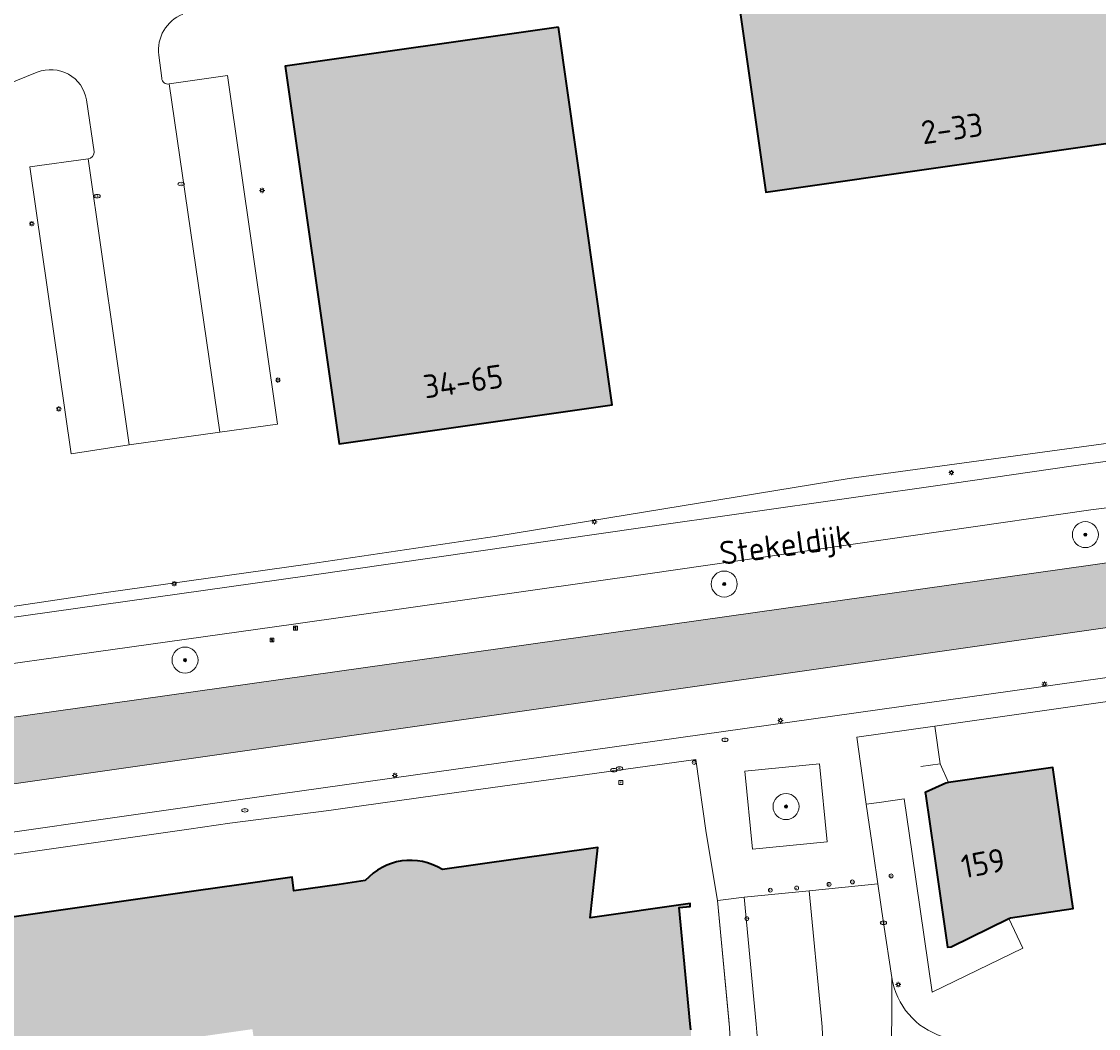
# Model space of a CAD drawing. Header units: metres. Extents: x 125349 to 128236, y 501602 to 503797.
# Tile 555 of 656: x 126835 to 126918, y 502737 to 502814. Entities that reach past the tile are written whole.
import ezdxf
from ezdxf.enums import TextEntityAlignment as Align

# ---------------------------------------------------------------- set-up
doc = ezdxf.new("R2010")
doc.units = ezdxf.units.M
doc.layers.get('0').update_dxf_attribs({"linetype": 'CONTINUOUS'})
for name, color, linetype, lineweight in [('B-WE-GR-BOOM-S-500', 90, 'CONTINUOUS', 18), ('B-WE-GR-GROENVOORZIENING-GV', 80, 'CONTINUOUS', 18), ('B-WE-IE-MEUBILAIR-S', 7, 'CONTINUOUS', 18), ('B-WE-IE-TERREINAFSCHEIDING_KUNSTMATIG_MUUR-G', 90, 'IE-TERREINAFSCHEIDING_KUNSTMATIG-SO', 18), ('B-WE-OG-BEBOUWING-GV', 7, 'CONTINUOUS', 35), ('B-WE-OG-BEBOUWING-T18', 10, 'CONTINUOUS', 18), ('B-WE-OG-TERREIN_BEGROEID-GV', 7, 'CONTINUOUS', 18), ('B-WE-OG-TERREIN_ERF-GV', 7, 'CONTINUOUS', 18), ('B-WE-OG-TOPOGRAFIE-T18', 10, 'CONTINUOUS', 18), ('B-WE-OG-WATER-GV', 130, 'CONTINUOUS', 18), ('B-WE-VH-GESLOTENVERHARDING_ASFALT-GV', 10, 'CONTINUOUS', 18), ('B-WE-VH-OPENVERHARDING_BETONSTRAATSTEEN-GV', 90, 'CONTINUOUS', 18)]:
    doc.layers.add(name, color=color, linetype=linetype, lineweight=lineweight)
doc.layers.add('B-WE-OG-BEBOUWING-V', color=7, linetype='CONTINUOUS', lineweight=18, true_color=0xcc646e)
doc.layers.add('B-WE-OG-WATER-V', color=7, linetype='CONTINUOUS', lineweight=18, true_color=0xbee8ff)
doc.styles.add('NLCS-ISO', font='NLCS-ISO.ttf')
doc.styles.add('NLCS-ISO-M1000-T18', font='NLCS-ISO.ttf', dxfattribs={"height": 1.8})
doc.linetypes.add('IE-TERREINAFSCHEIDING_KUNSTMATIG-SO', pattern='A,4,[82,NLCS.SHX,S=0.75,R=90,X=0,Y=0],4,-2', length=10)

# ---------------------------------------------------------------- blocks, each defined once
blk = doc.blocks.new('SIE-MEUBILAIR_BORD_LOCATIEPAAL-SO')
blk.add_lwpolyline([(-0.75, -0.75), (0.75, -0.75), (0.75, 0.75), (-0.75, 0.75)], close=True)
at = {"style": 'NLCS-ISO'}
blk.add_text('lp', height=0.75, dxfattribs=at).set_placement((0.01, 0.12), align=Align.MIDDLE_CENTER)
blk = doc.blocks.new('SIE-MEUBILAIR_BORD_INFORMATIE-SO')
h = blk.add_hatch(color=256)
h.dxf.hatch_style = 1
h.paths.add_polyline_path([(0.13, 0.2), (-0.33, 0.2), (-0.33, 0.08), (-0.13, 0.08), (-0.13, -0.65), (0.13, -0.65)])
h = blk.add_hatch(color=256)
h.dxf.hatch_style = 1
edge = h.paths.add_edge_path()
edge.add_arc((0, 0.5), 0.149, 0, 360)
for points in [[(-0.75, -0.75), (0.75, -0.75), (0.75, 0.75), (-0.75, 0.75)], [(0.13, 0.2), (-0.33, 0.2), (-0.33, 0.08), (-0.13, 0.08), (-0.13, -0.65), (0.13, -0.65)]]:
    blk.add_lwpolyline(points, close=True)
blk.add_circle((0, 0.5), 0.149)
blk = doc.blocks.new('SIE-MEUBILAIR_PAAL_AFSLUITPAAL-SO')
blk.add_circle((0, 0), 0.75)
at = {"style": 'NLCS-ISO'}
blk.add_text('af', height=0.75, dxfattribs=at).set_placement((0, 0.05), align=Align.MIDDLE_CENTER)
blk = doc.blocks.new('SIE-MEUBILAIR_PAAL_LICHTMAST-SO')
for points in [[(-0.62, 0), (-1, 0)], [(-0.71, 0.71), (-0.44, 0.44)], [(0, 1), (0, 0.62)], [(0.44, 0.44), (0.71, 0.71)], [(1, 0), (0.62, 0)], [(-0.71, -0.71), (-0.44, -0.44)], [(0, -0.62), (0, -1)], [(0.44, -0.44), (0.71, -0.71)]]:
    blk.add_lwpolyline(points)
blk.add_circle((0, 0), 0.5)
blk = doc.blocks.new('SIE-MEUBILAIR_PAAL_VERKEERSBORD-SO')
blk.add_circle((0, 0), 0.75)
at = {"style": 'NLCS-ISO'}
blk.add_text('vb', height=0.75, dxfattribs=at).set_placement((0, 0.07), align=Align.MIDDLE_CENTER)
blk = doc.blocks.new('SIE-MEUBILAIR_PUT_KOLK-SO')
blk.add_ellipse((0, 0), major_axis=(1.25, 0), ratio=0.54)
at = {"style": 'NLCS-ISO'}
blk.add_text('klk', height=0.75, dxfattribs=at).set_placement((0.03, 0), align=Align.MIDDLE_CENTER)
blk = doc.blocks.new('SIE-MEUBILAIR_PUT_BRANDKRAAN-SO')
blk.add_ellipse((0, 0), major_axis=(1.25, 0), ratio=0.54)
at = {"style": 'NLCS-ISO'}
blk.add_text('bk', height=0.75, dxfattribs=at).set_placement((0.03, 0), align=Align.MIDDLE_CENTER)
blk = doc.blocks.new('SIE-MEUBILAIR_PUT_RIOOLPUT-SO')
blk.add_ellipse((0, 0), major_axis=(1.25, 0), ratio=0.54)
at = {"style": 'NLCS-ISO'}
blk.add_text('ri', height=0.75, dxfattribs=at).set_placement((-0.04, 0.07), align=Align.MIDDLE_CENTER)
blk = doc.blocks.new('SIE-MEUBILAIR_PUT_WATERLEIDINGPUT-SO')
blk.add_ellipse((0, 0), major_axis=(1.25, 0), ratio=0.54)
at = {"style": 'NLCS-ISO'}
blk.add_text('wl', height=0.75, dxfattribs=at).set_placement((-0.14, 0), align=Align.MIDDLE_CENTER)
blk = doc.blocks.new('SGR-BOOM_01-SO')
at = {"linetype": 'ByBlock', "lineweight": 18}
h = blk.add_hatch(color=0, dxfattribs=at)
h.dxf.hatch_style = 1
edge = h.paths.add_edge_path()
edge.add_arc((0, 0), 0.25, 0, 360)
at = {"color": 0, "linetype": 'ByBlock', "lineweight": 18}
for radius in [2, 0.25]:
    blk.add_circle((0, 0), radius, dxfattribs=at)

msp = doc.modelspace()

# ---------------------------------------------------------------- hatches: boundary and pattern name
at = {"layer": 'B-WE-OG-BEBOUWING-V'}
for points in [[(126889.411, 502821.923), (126892.408, 502800.901), (126921.456, 502805.042), (126918.459, 502826.064)], [(126876.455, 502813.573), (126855.443, 502810.574), (126859.588, 502781.526), (126880.601, 502784.524)], [(126911.109, 502745.013), (126911.246, 502745.08), (126916.061, 502745.784), (126915.45, 502750), (126914.488, 502756.637), (126906.475, 502755.475), (126906.274, 502755.446), (126904.682, 502754.713), (126904.695, 502754.619), (126905.359, 502750), (126906.392, 502742.812), (126906.672, 502742.852)]]:
    msp.add_hatch(color=256, dxfattribs=at).paths.add_polyline_path(points)
h = msp.add_hatch(color=256, dxfattribs=at)
edge = h.paths.add_edge_path()
edge.add_line((126774.729, 502730.038), (126775.376, 502725.446))
edge.add_line((126775.376, 502725.446), (126849.816, 502736.073))
edge.add_line((126849.816, 502736.073), (126852.915, 502736.515))
edge.add_line((126852.915, 502736.515), (126853.543, 502732.164))
edge.add_line((126853.543, 502732.164), (126854.304, 502730.019))
edge.add_line((126854.304, 502730.019), (126855.818, 502728.312))
edge.add_line((126855.818, 502728.312), (126857.876, 502727.327))
edge.add_line((126857.876, 502727.327), (126860.154, 502727.208))
edge.add_line((126860.154, 502727.208), (126863.035, 502727.618))
edge.add_line((126863.035, 502727.618), (126863.471, 502724.551))
edge.add_line((126863.471, 502724.551), (126866.045, 502706.468))
edge.add_line((126866.045, 502706.468), (126868.235, 502706.785))
edge.add_line((126868.235, 502706.785), (126874.573, 502707.702))
edge.add_line((126874.573, 502707.702), (126875.248, 502703.038))
edge.add_line((126875.248, 502703.038), (126876.746, 502702.897))
edge.add_line((126876.746, 502702.897), (126876.658, 502701.96))
edge.add_line((126876.658, 502701.96), (126876.42, 502699.444))
edge.add_line((126876.42, 502699.444), (126885.826, 502698.541))
edge.add_line((126885.826, 502698.541), (126886.706, 502708.143))
edge.add_line((126886.706, 502708.143), (126887.146, 502717.569))
edge.add_line((126887.146, 502717.569), (126887.115, 502727.017))
edge.add_line((126887.115, 502727.017), (126886.644, 502736.457))
edge.add_line((126886.644, 502736.457), (126886.6, 502736.912))
edge.add_line((126886.6, 502736.912), (126885.741, 502745.875))
edge.add_line((126885.741, 502745.875), (126886.598, 502745.957))
edge.add_line((126886.598, 502745.957), (126886.595, 502746.176))
edge.add_line((126886.595, 502746.176), (126878.901, 502745.079))
edge.add_line((126878.901, 502745.079), (126879.431, 502750))
edge.add_line((126879.431, 502750), (126879.484, 502750.488))
edge.add_line((126879.484, 502750.488), (126876.061, 502750))
edge.add_line((126876.061, 502750), (126867.526, 502748.783))
edge.add_arc((126865.058, 502744.858), 4.636, 57.83841, 138.38935)
edge.add_line((126861.592, 502747.937), (126859.592, 502747.652))
edge.add_line((126859.592, 502747.652), (126856.112, 502747.156))
edge.add_line((126856.112, 502747.156), (126855.964, 502748.194))
edge.add_line((126855.964, 502748.194), (126851.866, 502747.61))
edge.add_line((126851.866, 502747.61), (126848.59, 502747.143))
edge.add_line((126848.59, 502747.143), (126777.278, 502736.976))
edge.add_line((126777.278, 502736.976), (126776.609, 502741.673))
edge.add_line((126776.609, 502741.673), (126771.863, 502740.996))
edge.add_line((126771.863, 502740.996), (126772.577, 502736.001))
edge.add_line((126772.577, 502736.001), (126773.863, 502736.182))
edge.add_line((126773.863, 502736.182), (126773.924, 502735.752))
edge.add_line((126773.924, 502735.752), (126774.18, 502733.933))
edge.add_line((126774.18, 502733.933), (126774.7, 502730.244))
edge.add_line((126774.7, 502730.244), (126773.908, 502730.133))
edge.add_line((126773.908, 502730.133), (126773.936, 502729.926))
edge.add_line((126773.936, 502729.926), (126774.729, 502730.038))
at = {"layer": 'B-WE-OG-WATER-V'}
h = msp.add_hatch(color=256, dxfattribs=at)
edge = h.paths.add_edge_path()
edge.add_line((126833.43, 502760.362), (126770.384, 502751.232))
edge.add_arc((126771.888, 502748.881), 2.791, 122.59997, 156.35849)
edge.add_arc((126772.158, 502748.77), 3.083, 156.49094, 160.66449)
edge.add_arc((126771.989, 502748.835), 2.902, 160.77001, 184.49142)
edge.add_arc((126771.94, 502748.772), 2.849, 183.30726, 242.77957)
edge.add_line((126770.637, 502746.239), (126796.785, 502750))
edge.add_line((126796.785, 502750), (126834.724, 502755.397))
edge.add_line((126834.724, 502755.397), (126936.307, 502769.908))
edge.add_line((126936.307, 502769.908), (126938.715, 502770.539))
edge.add_line((126938.715, 502770.539), (126938.604, 502770.912))
edge.add_line((126938.604, 502770.912), (126942.823, 502771.586))
edge.add_line((126942.823, 502771.586), (126944.271, 502771.089))
edge.add_line((126944.271, 502771.089), (126944.774, 502770.916))
edge.add_line((126944.774, 502770.916), (126957.481, 502770.342))
edge.add_line((126957.481, 502770.342), (126980.343, 502773.452))
edge.add_line((126980.343, 502773.452), (126980.304, 502774.699))
edge.add_line((126980.304, 502774.699), (126980.196, 502775.735))
edge.add_line((126980.196, 502775.735), (126979.374, 502777.12))
edge.add_line((126979.374, 502777.12), (126975.666, 502777.21))
edge.add_line((126975.666, 502777.21), (126961.295, 502775.056))
edge.add_line((126961.295, 502775.056), (126958.448, 502774.621))
edge.add_line((126958.448, 502774.621), (126957.054, 502774.513))
edge.add_line((126957.054, 502774.513), (126944.844, 502774.939))
edge.add_line((126944.844, 502774.939), (126944.499, 502774.951))
edge.add_line((126944.499, 502774.951), (126942.326, 502775.678))
edge.add_line((126942.326, 502775.678), (126942.189, 502775.659))
edge.add_line((126942.189, 502775.659), (126919.567, 502772.501))
edge.add_line((126919.567, 502772.501), (126833.43, 502760.362))

# ---------------------------------------------------------------- linework, layer by layer
at = {"layer": 'B-WE-GR-GROENVOORZIENING-GV', "flags": 128}
msp.add_lwpolyline([(126896.552, 502756.92), (126890.809, 502756.347), (126891.377, 502750.366), (126897.127, 502750.913)], close=True, dxfattribs=at)
at = {"layer": 'B-WE-IE-TERREINAFSCHEIDING_KUNSTMATIG_MUUR-G', "flags": 128}
for points in [[(126904.346, 502756.719), (126905.829, 502756.931), (126906.475, 502755.475)], [(126888.685, 502746.399), (126889.629, 502736.653), (126890.104, 502727.09), (126890.128, 502717.514), (126889.659, 502707.939), (126888.747, 502698.194), (126885.826, 502698.541)]]:
    msp.add_lwpolyline(points, dxfattribs=at)
at = {"layer": 'B-WE-OG-BEBOUWING-GV', "flags": 128}
for points in [[(126889.411, 502821.923), (126892.408, 502800.901), (126921.456, 502805.042), (126918.459, 502826.064)], [(126876.455, 502813.573), (126855.443, 502810.574), (126859.588, 502781.526), (126880.601, 502784.524)], [(126911.109, 502745.013), (126911.246, 502745.08), (126916.061, 502745.784), (126915.45, 502750), (126914.488, 502756.637), (126906.475, 502755.475), (126906.274, 502755.446), (126904.682, 502754.713), (126904.695, 502754.619), (126905.359, 502750), (126906.392, 502742.812), (126906.672, 502742.852)]]:
    msp.add_lwpolyline(points, close=True, dxfattribs=at)
for points in [[(126886.644, 502736.457), (126886.6, 502736.912), (126885.741, 502745.875), (126886.598, 502745.957), (126886.595, 502746.176), (126878.901, 502745.079), (126879.431, 502750), (126879.484, 502750.488), (126876.061, 502750), (126867.526, 502748.783)], [(126861.592, 502747.937), (126859.592, 502747.652), (126856.112, 502747.156), (126855.964, 502748.194), (126851.866, 502747.61), (126848.59, 502747.143), (126777.278, 502736.976), (126776.609, 502741.673), (126771.863, 502740.996), (126772.577, 502736.001), (126773.863, 502736.182), (126773.924, 502735.752), (126774.18, 502733.933), (126774.7, 502730.244), (126773.908, 502730.133), (126773.936, 502729.926), (126774.729, 502730.038)]]:
    msp.add_lwpolyline(points, dxfattribs=at)
at = {"layer": 'B-WE-OG-BEBOUWING-GV'}
msp.add_lwpolyline([(126867.526, 502748.783, 0.366695), (126861.592, 502747.937)], format="xyb", dxfattribs=at)
at = {"layer": 'B-WE-OG-TERREIN_BEGROEID-GV', "flags": 128}
for points in [[(126938.798, 502784.305), (126938.35, 502784.244), (126898.835, 502778.873), (126871.725, 502774.427), (126857.173, 502772.287), (126841.65, 502770.094), (126828.757, 502768.168), (126822.165, 502767.202), (126807.041, 502765.431), (126800.265, 502764.662), (126797.075, 502764.18), (126791.335, 502763.436), (126787.437, 502763.184), (126785.67, 502763.07), (126785.314, 502760.971), (126797.975, 502763.052), (126857.134, 502771.375), (126882.956, 502775.093), (126906.731, 502778.482), (126916.077, 502779.832), (126923.843, 502780.886)], [(126935.339, 502778.712), (126917.431, 502776.456), (126883.343, 502771.543), (126856.085, 502767.66), (126775.569, 502756.384), (126769.738, 502755.402), (126769.803, 502755.231), (126762.445, 502741.427), (126765.76, 502741.956), (126766.106, 502739.491), (126770.016, 502740.057), (126770.174, 502740.763), (126770.249, 502741.098), (126770.049, 502742.49), (126822.776, 502750), (126853.248, 502754.365)], [(126833.43, 502760.362), (126919.567, 502772.501), (126942.189, 502775.659), (126942.326, 502775.678), (126944.499, 502774.951), (126944.844, 502774.939), (126957.054, 502774.513), (126958.448, 502774.621), (126961.295, 502775.056), (126975.666, 502777.21), (126979.374, 502777.12), (126980.196, 502775.735), (126980.304, 502774.699), (126980.343, 502773.452), (126957.481, 502770.342), (126944.774, 502770.916), (126944.271, 502771.089), (126942.823, 502771.586), (126938.604, 502770.912), (126938.715, 502770.539), (126936.307, 502769.908), (126834.724, 502755.397), (126796.785, 502750)], [(126853.248, 502754.365), (126949.112, 502767.831), (126949.145, 502767.562), (126951.026, 502767.854), (126986.145, 502773.307), (126987.171, 502773.582), (126999.098, 502765.471), (127000, 502764.864), (127006.056, 502760.779), (127007.848, 502759.436), (127011.528, 502756.931)], [(126945.972, 502764.47), (126946.528, 502764.102), (126946.34, 502765.667), (126905.409, 502759.818), (126905.829, 502756.931), (126906.475, 502755.475), (126914.488, 502756.637), (126915.45, 502750), (126916.061, 502745.784), (126911.246, 502745.08), (126911.109, 502745.013)], [(126911.109, 502745.013), (126912.188, 502742.745), (126905.214, 502739.37), (126903.679, 502750), (126903.069, 502754.221), (126901.143, 502753.951), (126900.141, 502753.81), (126900.693, 502750), (126901.026, 502747.697), (126901.461, 502744.693), (126902.116, 502740.476)]]:
    msp.add_lwpolyline(points, dxfattribs=at)
at = {"layer": 'B-WE-OG-TERREIN_BEGROEID-GV'}
msp.add_lwpolyline([(126902.116, 502740.476, 0.286989), (126905.994, 502735.953)], format="xyb", dxfattribs=at)
at = {"layer": 'B-WE-OG-TERREIN_ERF-GV', "flags": 128}
for points in [[(126889.411, 502821.923), (126918.459, 502826.064), (126921.456, 502805.042), (126892.408, 502800.901)], [(126876.455, 502813.573), (126880.601, 502784.524), (126859.588, 502781.526), (126855.443, 502810.574)], [(126905.829, 502756.931), (126905.409, 502759.818), (126899.405, 502758.96), (126900.141, 502753.81), (126901.143, 502753.951), (126903.069, 502754.221), (126903.679, 502750), (126905.214, 502739.37), (126912.188, 502742.745), (126911.109, 502745.013), (126906.672, 502742.852), (126906.392, 502742.812), (126905.359, 502750), (126904.695, 502754.619), (126904.682, 502754.713), (126906.274, 502755.446), (126906.475, 502755.475)]]:
    msp.add_lwpolyline(points, close=True, dxfattribs=at)
at = {"layer": 'B-WE-OG-TERREIN_ERF-GV'}
for points in [[(126847.55, 502814.586, 0.340747), (126845.709, 502811.43)], [(126840.153, 502807.99, 0.4789), (126836.356, 502810.108)], [(126845.936, 502809.66, 0.471265), (126846.52, 502809.215)], [(126840.275, 502803.447, 0.384064), (126840.742, 502804.003)], [(126861.592, 502747.937, -0.366695), (126867.526, 502748.783)]]:
    msp.add_lwpolyline(points, format="xyb", dxfattribs=at)
at = {"layer": 'B-WE-OG-TERREIN_ERF-GV', "flags": 128}
for points in [[(126845.709, 502811.43), (126845.936, 502809.66)], [(126836.356, 502810.108), (126834.716, 502809.451), (126823.73, 502805.048), (126820.755, 502803.873), (126798.727, 502795.021)], [(126846.52, 502809.215), (126851.009, 502809.865), (126854.85, 502783.05), (126850.407, 502782.421), (126843.438, 502781.467), (126838.973, 502780.763), (126835.799, 502802.841), (126840.275, 502803.447)], [(126840.742, 502804.003), (126840.153, 502807.99)], [(126785.67, 502763.07), (126787.437, 502763.184), (126791.335, 502763.436), (126797.075, 502764.18), (126800.265, 502764.662), (126807.041, 502765.431), (126822.165, 502767.202), (126828.757, 502768.168), (126841.65, 502770.094), (126857.173, 502772.287), (126871.725, 502774.427), (126898.835, 502778.873), (126938.35, 502784.244), (126938.798, 502784.305), (126938.559, 502786.162)], [(126890.104, 502727.09), (126889.629, 502736.653), (126889.572, 502737.241), (126888.685, 502746.399), (126887.83, 502751.61), (126887.03, 502757.247), (126874.762, 502755.554), (126868.628, 502754.708), (126861.131, 502753.657), (126858.798, 502753.333), (126851.177, 502752.346), (126848.011, 502751.894), (126834.757, 502750), (126776.609, 502741.673)], [(126867.526, 502748.783), (126876.061, 502750), (126879.484, 502750.488), (126879.431, 502750), (126878.901, 502745.079), (126886.595, 502746.176), (126886.598, 502745.957), (126885.741, 502745.875), (126886.6, 502736.912), (126886.644, 502736.457)], [(126776.609, 502741.673), (126777.278, 502736.976), (126848.59, 502747.143), (126851.866, 502747.61), (126855.964, 502748.194), (126856.112, 502747.156), (126859.592, 502747.652), (126861.592, 502747.937)]]:
    msp.add_lwpolyline(points, dxfattribs=at)
at = {"layer": 'B-WE-OG-WATER-GV', "flags": 128}
msp.add_lwpolyline([(126770.637, 502746.239), (126796.785, 502750), (126834.724, 502755.397), (126936.307, 502769.908), (126938.715, 502770.539), (126938.604, 502770.912), (126942.823, 502771.586), (126944.271, 502771.089), (126944.774, 502770.916), (126957.481, 502770.342), (126980.343, 502773.452), (126980.304, 502774.699), (126980.196, 502775.735), (126979.374, 502777.12), (126975.666, 502777.21), (126961.295, 502775.056), (126958.448, 502774.621), (126957.054, 502774.513), (126944.844, 502774.939), (126944.499, 502774.951), (126942.326, 502775.678), (126942.189, 502775.659), (126919.567, 502772.501), (126833.43, 502760.362)], dxfattribs=at)
at = {"layer": 'B-WE-VH-GESLOTENVERHARDING_ASFALT-GV', "flags": 128}
for points in [[(126938.04, 502782.59), (126933.22, 502782.07), (126923.843, 502780.886), (126916.077, 502779.832), (126906.731, 502778.482), (126882.956, 502775.093), (126857.134, 502771.375), (126797.975, 502763.052), (126785.314, 502760.971), (126780.482, 502760.639)], [(126883.343, 502771.543), (126917.431, 502776.456), (126935.339, 502778.712)], [(126769.133, 502755.245), (126769.738, 502755.402), (126775.569, 502756.384), (126856.085, 502767.66), (126883.343, 502771.543)]]:
    msp.add_lwpolyline(points, dxfattribs=at)
at = {"layer": 'B-WE-VH-OPENVERHARDING_BETONSTRAATSTEEN-GV'}
for points in [[(126845.709, 502811.43, -0.340747), (126847.55, 502814.586)], [(126836.356, 502810.108, -0.4789), (126840.153, 502807.99)], [(126846.52, 502809.215, -0.471265), (126845.936, 502809.66)], [(126840.742, 502804.003, -0.384064), (126840.275, 502803.447)], [(126905.994, 502735.953, -0.286989), (126902.116, 502740.476)], [(126892.199, 502717.61, 0.02396), (126891.679, 502736.893)], [(126896.709, 502737.266, -0.020059), (126897.267, 502718.621)]]:
    msp.add_lwpolyline(points, format="xyb", dxfattribs=at)
at = {"layer": 'B-WE-VH-OPENVERHARDING_BETONSTRAATSTEEN-GV', "flags": 128}
for points in [[(126845.936, 502809.66), (126845.709, 502811.43)], [(126834.716, 502809.451), (126836.356, 502810.108)], [(126840.275, 502803.447), (126843.438, 502781.467), (126850.407, 502782.421), (126846.52, 502809.215)], [(126840.153, 502807.99), (126840.742, 502804.003)], [(126985.694, 502771.06), (126996.216, 502764.195), (126995.994, 502763.862), (126997.244, 502763.031), (126999.098, 502765.471), (126987.171, 502773.582), (126986.145, 502773.307), (126951.026, 502767.854), (126949.145, 502767.562), (126949.112, 502767.831), (126853.248, 502754.365), (126822.776, 502750)], [(126834.757, 502750), (126848.011, 502751.894), (126851.177, 502752.346), (126858.798, 502753.333), (126861.131, 502753.657), (126868.628, 502754.708), (126874.762, 502755.554), (126887.03, 502757.247), (126887.83, 502751.61), (126888.685, 502746.399), (126888.925, 502746.429), (126890.752, 502746.654), (126895.758, 502747.162), (126901.026, 502747.697), (126900.693, 502750), (126900.141, 502753.81), (126899.405, 502758.96), (126905.409, 502759.818), (126946.34, 502765.667), (126946.528, 502764.102)], [(126902.211, 502716.938), (126902.211, 502717.721), (126902.211, 502719.282), (126902.049, 502725.48), (126902.116, 502740.476), (126901.461, 502744.693), (126901.026, 502747.697), (126895.758, 502747.162)], [(126891.679, 502736.893), (126890.752, 502746.654), (126888.925, 502746.429), (126888.685, 502746.399), (126889.572, 502737.241), (126889.629, 502736.653), (126890.104, 502727.09), (126890.128, 502717.514), (126889.659, 502707.939), (126888.747, 502698.194)], [(126896.709, 502737.266), (126895.758, 502747.162), (126890.752, 502746.654)], [(126890.752, 502746.654), (126891.679, 502736.893)], [(126895.758, 502747.162), (126896.709, 502737.266)], [(126902.116, 502740.476), (126902.049, 502725.48)]]:
    msp.add_lwpolyline(points, dxfattribs=at)
for points in [[(126854.85, 502783.05), (126851.009, 502809.865), (126846.52, 502809.215), (126850.407, 502782.421)], [(126843.438, 502781.467), (126840.275, 502803.447), (126835.799, 502802.841), (126838.973, 502780.763)], [(126896.552, 502756.92), (126897.127, 502750.913), (126891.377, 502750.366), (126890.809, 502756.347)]]:
    msp.add_lwpolyline(points, close=True, dxfattribs=at)

# ---------------------------------------------------------------- block references
at = {"layer": 'B-WE-GR-BOOM-S-500', "xscale": 0.5, "yscale": 0.5, "zscale": 0.5}
for p in [(126916.998, 502774.548), (126889.216, 502770.751), (126847.727, 502764.903), (126893.968, 502753.63)]:
    msp.add_blockref('SGR-BOOM_01-SO', p, dxfattribs=at)
at = {"layer": 'B-WE-IE-MEUBILAIR-S', "xscale": 0.2, "yscale": 0.2, "zscale": 0.2}
for name, p in [('SIE-MEUBILAIR_PUT_KOLK-SO', (126847.433, 502801.514)), ('SIE-MEUBILAIR_PAAL_LICHTMAST-SO', (126853.656, 502801.019)), ('SIE-MEUBILAIR_PUT_KOLK-SO', (126840.96, 502800.585)), ('SIE-MEUBILAIR_PAAL_LICHTMAST-SO', (126835.94, 502798.466)), ('SIE-MEUBILAIR_PAAL_LICHTMAST-SO', (126854.881, 502786.431)), ('SIE-MEUBILAIR_PAAL_LICHTMAST-SO', (126838.015, 502784.222)), ('SIE-MEUBILAIR_PAAL_LICHTMAST-SO', (126906.69, 502779.319)), ('SIE-MEUBILAIR_PAAL_LICHTMAST-SO', (126879.231, 502775.535)), ('SIE-MEUBILAIR_PAAL_LICHTMAST-SO', (126846.899, 502770.777)), ('SIE-MEUBILAIR_BORD_INFORMATIE-SO', (126856.229, 502767.363)), ('SIE-MEUBILAIR_BORD_INFORMATIE-SO', (126854.422, 502766.444)), ('SIE-MEUBILAIR_PAAL_LICHTMAST-SO', (126913.855, 502763.056)), ('SIE-MEUBILAIR_PAAL_LICHTMAST-SO', (126893.541, 502760.254)), ('SIE-MEUBILAIR_PUT_RIOOLPUT-SO', (126889.273, 502758.768)), ('SIE-MEUBILAIR_PUT_WATERLEIDINGPUT-SO', (126880.72, 502756.437)), ('SIE-MEUBILAIR_PUT_BRANDKRAAN-SO', (126881.15, 502756.566)), ('SIE-MEUBILAIR_PAAL_VERKEERSBORD-SO', (126886.902, 502757.029)), ('SIE-MEUBILAIR_PAAL_LICHTMAST-SO', (126863.877, 502756.026)), ('SIE-MEUBILAIR_BORD_LOCATIEPAAL-SO', (126881.265, 502755.49)), ('SIE-MEUBILAIR_PUT_RIOOLPUT-SO', (126852.34, 502753.346)), ('SIE-MEUBILAIR_PAAL_AFSLUITPAAL-SO', (126902.054, 502748.298)), ('SIE-MEUBILAIR_PAAL_AFSLUITPAAL-SO', (126892.765, 502747.203)), ('SIE-MEUBILAIR_PAAL_AFSLUITPAAL-SO', (126894.788, 502747.368)), ('SIE-MEUBILAIR_PAAL_AFSLUITPAAL-SO', (126897.282, 502747.653)), ('SIE-MEUBILAIR_PAAL_AFSLUITPAAL-SO', (126899.077, 502747.839)), ('SIE-MEUBILAIR_PAAL_VERKEERSBORD-SO', (126890.956, 502745.01)), ('SIE-MEUBILAIR_PUT_KOLK-SO', (126901.461, 502744.693)), ('SIE-MEUBILAIR_PAAL_LICHTMAST-SO', (126902.604, 502739.946))]:
    msp.add_blockref(name, p, dxfattribs=at)

# ---------------------------------------------------------------- texts
at = {"layer": 'B-WE-OG-BEBOUWING-T18', "style": 'NLCS-ISO-M1000-T18'}
for s, rotation, p in [('2-33', 8.1, (126906.734, 502805.79)), ('34-65', 8.1, (126869.127, 502786.337)), ('159', 10.4, (126909.13, 502749.279))]:
    msp.add_text(s, height=1.8, rotation=rotation, dxfattribs=at).set_placement(p, align=Align.MIDDLE)
at = {"layer": 'B-WE-OG-TOPOGRAFIE-T18', "style": 'NLCS-ISO-M1000-T18'}
msp.add_text('Stekeldijk', height=1.8, rotation=7.7, dxfattribs=at).set_placement((126893.97, 502773.516), align=Align.MIDDLE)

doc.saveas('drawing.dxf')
